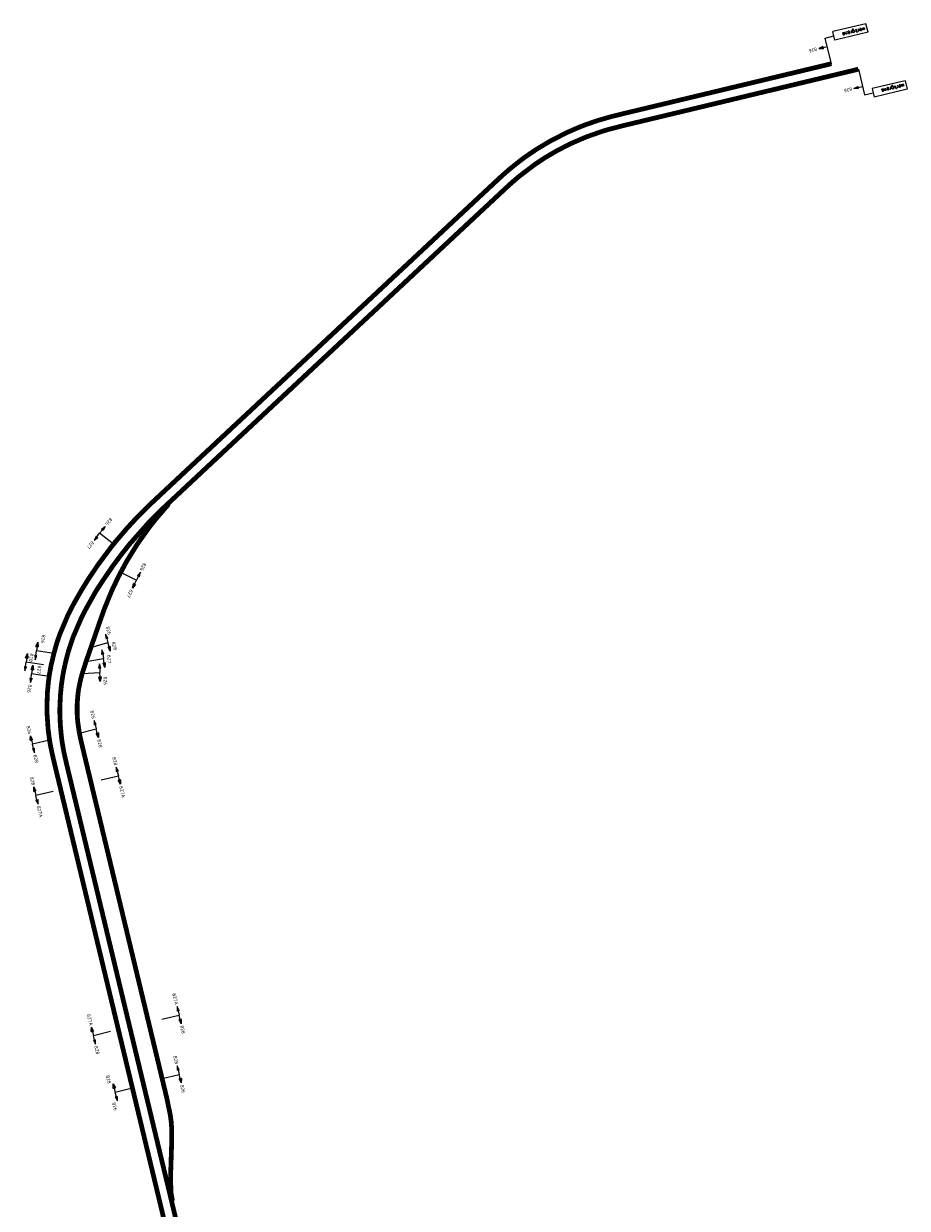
# Model space of a CAD drawing. Header units: millimetres. Extents: x 96940 to 101272, y 432237 to 434659.
# Tile 393 of 398: x 98927 to 99177, y 433798 to 434134. Entities that reach past the tile are written whole.
import ezdxf
from ezdxf.enums import TextEntityAlignment as Align

# ---------------------------------------------------------------- set-up
doc = ezdxf.new("R2010")
doc.units = ezdxf.units.MM
for name, color, linetype in [('R_BN_T_N_Constructiecode_826', 94, 'Continuous'), ('R_BN_T_N_Constructiecode_827', 8, 'Continuous'), ('R_BN_T_N_Constructiecode_827A', 9, 'Continuous'), ('R_BN_T_N_Constructiecode_828', 11, 'Continuous'), ('R_BN_T_N_Constructiecodes', 7, 'Continuous')]:
    doc.layers.add(name, color=color, linetype=linetype)
doc.styles.add('ISO', font='iso.shx')
doc.styles.get("Standard").update_dxf_attribs({"font": 'romans.shx'})

# ---------------------------------------------------------------- blocks, each defined once
blk = doc.blocks.new('WG_LINKS_BVN')
blk.add_hatch(color=1).paths.add_polyline_path([(1.25, 5.31), (1.25, 5), (1.25, 4.69), (2.5, 5)])
blk.add_hatch(color=1).paths.add_polyline_path([(1.25, 5.31), (1.25, 5), (1.25, 4.69), (2.5, 5)])
blk.add_hatch(color=1).paths.add_polyline_path([(1.25, 5.31), (1.25, 5), (1.25, 4.69), (2.5, 5)])
blk.add_hatch(color=1).paths.add_polyline_path([(1.25, 5.31), (1.25, 5), (1.25, 4.69), (2.5, 5)])
for p, q in [((-12.17, 8.75), (-2.5, 8.75)), ((-12.17, 6.25), (-12.17, 8.75)), ((-2.5, 6.25), (-2.5, 8.75)), ((0, 7.5), (-2.5, 7.5)), ((0, 7.5), (-2.5, 7.5)), ((0, 7.5), (-2.5, 7.5)), ((0, 7.5), (-2.5, 7.5)), ((0, 0), (0, 7.5)), ((0, 0), (0, 7.5)), ((0, 0), (0, 7.5)), ((0, 0), (0, 7.5)), ((-12.17, 6.25), (-2.5, 6.25)), ((1.25, 5), (0, 5)), ((1.25, 5), (0, 5)), ((1.25, 5), (0, 5)), ((1.25, 5), (0, 5)), ((1.25, 5.31), (1.25, 5)), ((1.25, 5.31), (1.25, 5)), ((1.25, 5.31), (1.25, 5)), ((1.25, 5.31), (1.25, 5)), ((1.25, 5.31), (2.5, 5)), ((1.25, 5.31), (2.5, 5)), ((1.25, 5.31), (2.5, 5)), ((1.25, 5.31), (2.5, 5)), ((2.5, 5), (1.25, 4.69)), ((2.5, 5), (1.25, 4.69)), ((2.5, 5), (1.25, 4.69)), ((2.5, 5), (1.25, 4.69)), ((1.25, 5), (1.25, 4.69)), ((1.25, 5), (1.25, 4.69)), ((1.25, 5), (1.25, 4.69)), ((1.25, 5), (1.25, 4.69))]:
    blk.add_line(p, q)
at = {"color": 1}
blk.add_text('werkgrens', height=1, dxfattribs=at).set_placement((-11.67, 7.5), align=Align.MIDDLE_LEFT)
at = {"style": 'ISO'}
blk.add_attdef('CONSTR.CODE', text='', height=1, dxfattribs=at).set_placement((3, 5), align=Align.MIDDLE_LEFT)
blk = doc.blocks.new('WG_LINKS_OND')
blk.add_hatch(color=1).paths.add_polyline_path([(1.25, -8.43), (1.25, -8.12), (1.25, -7.81), (2.5, -8.12)])
blk.add_hatch(color=1).paths.add_polyline_path([(1.25, -8.43), (1.25, -8.12), (1.25, -7.81), (2.5, -8.12)])
blk.add_hatch(color=1).paths.add_polyline_path([(1.25, -8.43), (1.25, -8.12), (1.25, -7.81), (2.5, -8.12)])
blk.add_hatch(color=1).paths.add_polyline_path([(1.25, -8.43), (1.25, -8.12), (1.25, -7.81), (2.5, -8.12)])
for p, q in [((0, -3.12), (0, -10.62)), ((0, -3.12), (0, -10.62)), ((0, -3.12), (0, -10.62)), ((0, -3.12), (0, -10.62)), ((-12.17, -9.37), (-2.5, -9.37)), ((-12.17, -9.37), (-12.17, -11.87)), ((-2.5, -9.37), (-2.5, -11.87)), ((1.25, -8.12), (0, -8.12)), ((1.25, -8.12), (0, -8.12)), ((1.25, -8.12), (0, -8.12)), ((1.25, -8.12), (0, -8.12)), ((2.5, -8.12), (1.25, -7.81)), ((2.5, -8.12), (1.25, -7.81)), ((2.5, -8.12), (1.25, -7.81)), ((2.5, -8.12), (1.25, -7.81)), ((1.25, -8.12), (1.25, -7.81)), ((1.25, -8.12), (1.25, -7.81)), ((1.25, -8.12), (1.25, -7.81)), ((1.25, -8.12), (1.25, -7.81)), ((1.25, -8.43), (1.25, -8.12)), ((1.25, -8.43), (1.25, -8.12)), ((1.25, -8.43), (1.25, -8.12)), ((1.25, -8.43), (1.25, -8.12)), ((1.25, -8.43), (2.5, -8.12)), ((1.25, -8.43), (2.5, -8.12)), ((1.25, -8.43), (2.5, -8.12)), ((1.25, -8.43), (2.5, -8.12)), ((-12.17, -11.87), (-2.5, -11.87)), ((0, -10.62), (-2.5, -10.62)), ((0, -10.62), (-2.5, -10.62)), ((0, -10.62), (-2.5, -10.62)), ((0, -10.62), (-2.5, -10.62))]:
    blk.add_line(p, q)
at = {"color": 1}
blk.add_text('werkgrens', height=1, dxfattribs=at).set_placement((-11.67, -10.46), align=Align.MIDDLE_LEFT)
at = {"style": 'ISO'}
blk.add_attdef('CONSTR.CODE', text='', height=1, dxfattribs=at).set_placement((3, -8.12), align=Align.MIDDLE_LEFT)
blk = doc.blocks.new('CONSTR_CODE_BVN')
for points in [[(-1.25, 5.3125), (-1.25, 5), (-1.25, 4.6875), (-2.5, 5)], [(-1.25, 5.3125), (-1.25, 5), (-1.25, 4.6875), (-2.5, 5)], [(-1.25, 5.3125), (-1.25, 5), (-1.25, 4.6875), (-2.5, 5)], [(-1.25, 5.3125), (-1.25, 5), (-1.25, 4.6875), (-2.5, 5)], [(1.25, 5.3125), (1.25, 5), (1.25, 4.6875), (2.5, 5)], [(1.25, 5.3125), (1.25, 5), (1.25, 4.6875), (2.5, 5)], [(1.25, 5.3125), (1.25, 5), (1.25, 4.6875), (2.5, 5)], [(1.25, 5.3125), (1.25, 5), (1.25, 4.6875), (2.5, 5)]]:
    blk.add_hatch(color=1).paths.add_polyline_path(points)
for p, q in [((-1.25, 5.3125), (-2.5, 5)), ((-1.25, 5.3125), (-2.5, 5)), ((-1.25, 5.3125), (-2.5, 5)), ((-1.25, 5.3125), (-2.5, 5)), ((-2.5, 5), (-1.25, 4.6875)), ((-2.5, 5), (-1.25, 4.6875)), ((-2.5, 5), (-1.25, 4.6875)), ((-2.5, 5), (-1.25, 4.6875)), ((-1.25, 5.3125), (-1.25, 5)), ((-1.25, 5.3125), (-1.25, 5)), ((-1.25, 5.3125), (-1.25, 5)), ((-1.25, 5.3125), (-1.25, 5)), ((-1.25, 5), (0, 5)), ((-1.25, 5), (0, 5)), ((-1.25, 5), (0, 5)), ((-1.25, 5), (0, 5)), ((-1.25, 5), (-1.25, 4.6875)), ((-1.25, 5), (-1.25, 4.6875)), ((-1.25, 5), (-1.25, 4.6875)), ((-1.25, 5), (-1.25, 4.6875)), ((0, 0), (0, 5)), ((0, 0), (0, 5)), ((0, 0), (0, 5)), ((0, 0), (0, 5)), ((1.25, 5), (0, 5)), ((1.25, 5), (0, 5)), ((1.25, 5), (0, 5)), ((1.25, 5), (0, 5)), ((1.25, 5.3125), (1.25, 5)), ((1.25, 5.3125), (1.25, 5)), ((1.25, 5.3125), (1.25, 5)), ((1.25, 5.3125), (1.25, 5)), ((1.25, 5.3125), (2.5, 5)), ((1.25, 5.3125), (2.5, 5)), ((1.25, 5.3125), (2.5, 5)), ((1.25, 5.3125), (2.5, 5)), ((2.5, 5), (1.25, 4.6875)), ((2.5, 5), (1.25, 4.6875)), ((2.5, 5), (1.25, 4.6875)), ((2.5, 5), (1.25, 4.6875)), ((1.25, 5), (1.25, 4.6875)), ((1.25, 5), (1.25, 4.6875)), ((1.25, 5), (1.25, 4.6875)), ((1.25, 5), (1.25, 4.6875))]:
    blk.add_line(p, q)
at = {"style": 'ISO'}
blk.add_attdef('CONSTR.CODE', text='', height=1, dxfattribs=at).set_placement((-3, 5), align=Align.MIDDLE_RIGHT)
blk.add_attdef('CONSTR.CODE', text='', height=1, dxfattribs=at).set_placement((3, 5), align=Align.MIDDLE_LEFT)
blk = doc.blocks.new('CONSTR_CODE_OND')
for points in [[(-1.25, -5.3125), (-1.25, -5), (-1.25, -4.6875), (-2.5, -5)], [(-1.25, -5.3125), (-1.25, -5), (-1.25, -4.6875), (-2.5, -5)], [(-1.25, -5.3125), (-1.25, -5), (-1.25, -4.6875), (-2.5, -5)], [(-1.25, -5.3125), (-1.25, -5), (-1.25, -4.6875), (-2.5, -5)], [(1.25, -5.3125), (1.25, -5), (1.25, -4.6875), (2.5, -5)], [(1.25, -5.3125), (1.25, -5), (1.25, -4.6875), (2.5, -5)], [(1.25, -5.3125), (1.25, -5), (1.25, -4.6875), (2.5, -5)], [(1.25, -5.3125), (1.25, -5), (1.25, -4.6875), (2.5, -5)]]:
    blk.add_hatch(color=1).paths.add_polyline_path(points)
for p, q in [((0, 0), (0, -5)), ((0, 0), (0, -5)), ((0, 0), (0, -5)), ((0, 0), (0, -5)), ((-2.5, -5), (-1.25, -4.6875)), ((-2.5, -5), (-1.25, -4.6875)), ((-2.5, -5), (-1.25, -4.6875)), ((-2.5, -5), (-1.25, -4.6875)), ((-1.25, -5.3125), (-2.5, -5)), ((-1.25, -5.3125), (-2.5, -5)), ((-1.25, -5.3125), (-2.5, -5)), ((-1.25, -5.3125), (-2.5, -5)), ((-1.25, -5), (-1.25, -4.6875)), ((-1.25, -5), (-1.25, -4.6875)), ((-1.25, -5), (-1.25, -4.6875)), ((-1.25, -5), (-1.25, -4.6875)), ((-1.25, -5.3125), (-1.25, -5)), ((-1.25, -5.3125), (-1.25, -5)), ((-1.25, -5.3125), (-1.25, -5)), ((-1.25, -5.3125), (-1.25, -5)), ((-1.25, -5), (0, -5)), ((-1.25, -5), (0, -5)), ((-1.25, -5), (0, -5)), ((-1.25, -5), (0, -5)), ((1.25, -5), (0, -5)), ((1.25, -5), (0, -5)), ((1.25, -5), (0, -5)), ((1.25, -5), (0, -5)), ((2.5, -5), (1.25, -4.6875)), ((2.5, -5), (1.25, -4.6875)), ((2.5, -5), (1.25, -4.6875)), ((2.5, -5), (1.25, -4.6875)), ((1.25, -5), (1.25, -4.6875)), ((1.25, -5), (1.25, -4.6875)), ((1.25, -5), (1.25, -4.6875)), ((1.25, -5), (1.25, -4.6875)), ((1.25, -5.3125), (1.25, -5)), ((1.25, -5.3125), (1.25, -5)), ((1.25, -5.3125), (1.25, -5)), ((1.25, -5.3125), (1.25, -5)), ((1.25, -5.3125), (2.5, -5)), ((1.25, -5.3125), (2.5, -5)), ((1.25, -5.3125), (2.5, -5)), ((1.25, -5.3125), (2.5, -5))]:
    blk.add_line(p, q)
at = {"style": 'ISO'}
blk.add_attdef('CONSTR.CODE', text='', height=1, dxfattribs=at).set_placement((-3, -5), align=Align.MIDDLE_RIGHT)
blk.add_attdef('CONSTR.CODE', text='', height=1, dxfattribs=at).set_placement((3, -5), align=Align.MIDDLE_LEFT)
blk = doc.blocks.new('Constructiecode boven')
at = {"layer": 'R_BN_T_N_Constructiecodes'}
for points in [[(-1.25, 5.3125), (-1.25, 5), (-1.25, 4.6875), (-2.5, 5)], [(-1.25, 5.3125), (-1.25, 5), (-1.25, 4.6875), (-2.5, 5)], [(-1.25, 5.3125), (-1.25, 5), (-1.25, 4.6875), (-2.5, 5)], [(-1.25, 5.3125), (-1.25, 5), (-1.25, 4.6875), (-2.5, 5)], [(1.25, 5.3125), (1.25, 5), (1.25, 4.6875), (2.5, 5)], [(1.25, 5.3125), (1.25, 5), (1.25, 4.6875), (2.5, 5)], [(1.25, 5.3125), (1.25, 5), (1.25, 4.6875), (2.5, 5)], [(1.25, 5.3125), (1.25, 5), (1.25, 4.6875), (2.5, 5)]]:
    blk.add_hatch(color=1, dxfattribs=at).paths.add_polyline_path(points)
for p, q in [((-1.25, 5.3125), (-2.5, 5)), ((-2.5, 5), (-1.25, 4.6875)), ((-1.25, 5.3125), (-1.25, 5)), ((-1.25, 5), (0, 5)), ((-1.25, 5), (-1.25, 4.6875)), ((0, 0), (0, 5)), ((1.25, 5), (0, 5)), ((1.25, 5.3125), (1.25, 5)), ((1.25, 5.3125), (2.5, 5)), ((2.5, 5), (1.25, 4.6875)), ((1.25, 5), (1.25, 4.6875))]:
    blk.add_line(p, q, dxfattribs=at)
at = {"layer": 'R_BN_T_N_Constructiecodes', "style": 'ISO'}
blk.add_attdef('CONSTR.CODE', text='', height=1, dxfattribs=at).set_placement((-3.1305, 5.0002), align=Align.MIDDLE_RIGHT)
blk.add_attdef('CONSTR.CODE', text='', height=1, dxfattribs=at).set_placement((3, 5), align=Align.MIDDLE_LEFT)
blk = doc.blocks.new('Constructiecode onder')
at = {"layer": 'R_BN_T_N_Constructiecodes'}
for points in [[(-1.25, -5.3125), (-1.25, -5), (-1.25, -4.6875), (-2.5, -5)], [(-1.25, -5.3125), (-1.25, -5), (-1.25, -4.6875), (-2.5, -5)], [(-1.25, -5.3125), (-1.25, -5), (-1.25, -4.6875), (-2.5, -5)], [(-1.25, -5.3125), (-1.25, -5), (-1.25, -4.6875), (-2.5, -5)], [(1.25, -5.3125), (1.25, -5), (1.25, -4.6875), (2.5, -5)], [(1.25, -5.3125), (1.25, -5), (1.25, -4.6875), (2.5, -5)], [(1.25, -5.3125), (1.25, -5), (1.25, -4.6875), (2.5, -5)], [(1.25, -5.3125), (1.25, -5), (1.25, -4.6875), (2.5, -5)]]:
    blk.add_hatch(color=1, dxfattribs=at).paths.add_polyline_path(points)
for p, q in [((0, 0), (0, -5)), ((-2.5, -5), (-1.25, -4.6875)), ((-1.25, -5.3125), (-2.5, -5)), ((-1.25, -5), (-1.25, -4.6875)), ((-1.25, -5.3125), (-1.25, -5)), ((-1.25, -5), (0, -5)), ((1.25, -5), (0, -5)), ((2.5, -5), (1.25, -4.6875)), ((1.25, -5), (1.25, -4.6875)), ((1.25, -5.3125), (1.25, -5)), ((1.25, -5.3125), (2.5, -5))]:
    blk.add_line(p, q, dxfattribs=at)
at = {"layer": 'R_BN_T_N_Constructiecodes', "style": 'ISO'}
blk.add_attdef('CONSTR.CODE', text='', height=1, dxfattribs=at).set_placement((-3.2385, -5), align=Align.MIDDLE_RIGHT)
blk.add_attdef('CONSTR.CODE', text='', height=1, dxfattribs=at).set_placement((3, -5), align=Align.MIDDLE_LEFT)

msp = doc.modelspace()

# ---------------------------------------------------------------- linework, layer by layer
at = {"layer": 'R_BN_T_N_Constructiecode_826', "lineweight": 140, "const_width": 1.35}
for points in [[(98935.28731, 433955.58192), (98936.06253, 433958.41817), (98936.92097, 433960.95497), (98939.34889, 433966.68902), (98940.86344, 433969.60792), (98943.12597, 433973.56783), (98945.08701, 433976.73003), (98947.736, 433980.66994), (98951.52497, 433985.75731), (98952.82045, 433987.37008), (98956.01639, 433991.11012), (98958.79586, 433994.11587), (98962.2848, 433997.60371), (98970.55305, 434005.33858), (98976.83277, 434011.20387), (99060.74997, 434089.58285), (99062.44373, 434091.14459), (99064.31156, 434092.77865), (99067.43065, 434095.27359), (99069.27988, 434096.62698), (99071.89433, 434098.3951), (99075.99864, 434100.85783), (99080.79396, 434103.30017), (99083.801, 434104.61417), (99086.05513, 434105.49644), (99089.46286, 434106.67117), (99093.25162, 434107.76276), (99096.49375, 434108.55912), (99155.60872, 434122.73777)], [(98939.28856, 433955.87986), (98940.64882, 433960.04761), (98943.07502, 433965.73003), (98944.48994, 433968.45139), (98947.16799, 433973.20829), (98949.08131, 433976.15134), (98951.94776, 433980.35216), (98954.25617, 433983.46717), (98956.8904, 433986.77181), (98962.36212, 433992.9211), (98965.94258, 433996.50456), (98979.95005, 434009.59991), (99062.94202, 434087.1147), (99064.78141, 434088.80776), (99067.09986, 434090.80655), (99071.6516, 434094.25876), (99074.29761, 434096.01277), (99077.82127, 434098.09381), (99081.81562, 434100.13385), (99086.0892, 434101.97559), (99090.80215, 434103.63198), (99092.44431, 434104.1221), (99097.12124, 434105.31604), (99118.47064, 434110.43666), (99163.23472, 434121.17326)], [(98945.7898, 433957.34133), (98948.40728, 433964.91884), (98949.57719, 433968.22117), (98951.65383, 433973.32522), (98953.66219, 433977.55768), (98954.79337, 433979.65075), (98955.96031, 433981.80552), (98958.89574, 433986.55315), (98962.32279, 433991.37741), (98964.12573, 433993.66846), (98967.5895, 433997.679), (98967.83283, 433997.94346)], [(98933.99482, 433931.43074), (98933.65619, 433934.03861), (98933.33611, 433938.74729), (98933.31206, 433940.67082), (98933.4665, 433944.7663), (98933.72054, 433947.45147), (98933.93431, 433949.08023)], [(98937.78091, 433949.19413), (98937.40125, 433946.54498), (98937.13882, 433943.86464), (98936.97414, 433940.1081), (98936.97213, 433938.79498), (98937.10633, 433935.30966), (98937.39249, 433932.24762)], [(98942.43783, 433933.46064), (98942.01861, 433936.41869), (98941.87668, 433938.43747), (98941.8696, 433941.14316), (98942.11046, 433944.16919), (98942.36213, 433945.86532), (98942.89285, 433948.37439), (98943.32761, 433949.97464)], [(98967.06338, 433792.76812), (98966.03117, 433797.06633), (98957.64619, 433831.98201)], [(98970.27191, 433793.5397), (98960.68196, 433833.47297)], [(98966.03748, 433834.76855), (98967.25616, 433829.69391), (98968.26811, 433824.80107), (98968.50814, 433822.99487), (98968.63029, 433821.4603), (98968.68205, 433817.57633), (98968.5091, 433812.22022), (98968.39619, 433808.81906), (98968.40913, 433804.70861), (98968.44748, 433802.94199), (98968.89394, 433800.43521)]]:
    msp.add_lwpolyline(points, dxfattribs=at)
at = {"layer": 'R_BN_T_N_Constructiecode_827', "lineweight": 140, "const_width": 1.35}
for points in [[(98943.32761, 433949.97464), (98944.39505, 433953.29896)], [(98934.44696, 433952.07548), (98933.93431, 433949.08023)], [(98938.37155, 433952.25491), (98937.78091, 433949.19413)], [(98942.51072, 433933.06677), (98942.43783, 433933.46064)], [(98934.0485, 433931.03225), (98933.99482, 433931.43074)], [(98937.44156, 433931.84802), (98937.39249, 433932.24762)], [(98966.03748, 433834.76855), (98965.94408, 433835.1575)], [(98957.64619, 433831.98201), (98957.54522, 433832.40244)], [(98960.68196, 433833.47297), (98960.58847, 433833.86227)]]:
    msp.add_lwpolyline(points, dxfattribs=at)
at = {"layer": 'R_BN_T_N_Constructiecode_827A', "lineweight": 140, "const_width": 1.35}
for points in [[(98938.25688, 433926.99734), (98938.96876, 433923.88833), (98959.06653, 433840.19974)], [(98964.2585, 433842.17639), (98943.65424, 433927.97401)], [(98955.69229, 433840.1184), (98935.18909, 433925.49747)]]:
    msp.add_lwpolyline(points, dxfattribs=at)
at = {"layer": 'R_BN_T_N_Constructiecode_828', "lineweight": 140, "const_width": 1.35}
for points in [[(98938.37155, 433952.25491), (98939.28856, 433955.87986)], [(98944.39505, 433953.29896), (98945.78981, 433957.34136)], [(98934.44696, 433952.07548), (98935.28731, 433955.58192)], [(98943.65424, 433927.97401), (98942.88809, 433931.23943), (98942.573, 433932.744), (98942.51073, 433933.06675)], [(98935.18909, 433925.49747), (98934.87784, 433926.83016), (98934.39279, 433929.12037), (98934.1945, 433930.2043), (98934.05653, 433931.03418)], [(98938.25688, 433926.99734), (98938.02023, 433928.18005), (98937.73707, 433929.79307), (98937.52396, 433931.22161), (98937.44156, 433931.84802)], [(98965.94408, 433835.1575), (98964.2585, 433842.17639)], [(98955.69229, 433840.1184), (98957.54522, 433832.40244)], [(98959.06653, 433840.19974), (98960.58847, 433833.86227)]]:
    msp.add_lwpolyline(points, dxfattribs=at)

# ---------------------------------------------------------------- block references
at = {"layer": 'R_BN_T_N_Constructiecodes', "color": 0, "linetype": 'ByBlock'}
for name, p, rotation in [('WG_LINKS_OND', (99156.33694, 434119.70161), 193.4875641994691), ('WG_LINKS_BVN', (99163.23472, 434121.17326), 193.4875302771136)]:
    msp.add_blockref(name, p, dxfattribs=dict(at, rotation=rotation)).add_auto_attribs({'CONSTR.CODE': '826'})
ref = msp.add_blockref('CONSTR_CODE_OND', (98952.18333, 433986.58504), dxfattribs=dict(at, rotation=231.988646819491))
ref.add_attrib('CONSTR.CODE', '826', dxfattribs={"layer": '0', "height": 1, "rotation": 231.9886468, "style": 'ISO'}).set_placement((98950.09134, 433992.0278), align=Align.MIDDLE_RIGHT)
ref.add_attrib('CONSTR.CODE', '827', dxfattribs={"layer": '0', "height": 1, "rotation": 231.9886468, "style": 'ISO'}).set_placement((98946.39643, 433987.30046), align=Align.MIDDLE_LEFT)
ref = msp.add_blockref('CONSTR_CODE_BVN', (98954.20434, 433978.60267), dxfattribs=dict(at, rotation=243.4942821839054))
ref.add_attrib('CONSTR.CODE', '826', dxfattribs={"layer": '0', "height": 1, "rotation": 243.4942822, "style": 'ISO'}).set_placement((98960.01765, 433979.05591), align=Align.MIDDLE_RIGHT)
ref.add_attrib('CONSTR.CODE', '827', dxfattribs={"layer": '0', "height": 1, "rotation": 243.4942822, "style": 'ISO'}).set_placement((98957.33993, 433973.68657), align=Align.MIDDLE_LEFT)
ref = msp.add_blockref('Constructiecode onder', (98935.28731, 433955.58192), dxfattribs=dict(at, rotation=261.6318584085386))
ref.add_attrib('CONSTR.CODE', '826', dxfattribs={"height": 1, "rotation": 261.6318584, "style": 'ISO'}).set_placement((98932.05426, 433958.53545), align=Align.MIDDLE_RIGHT)
ref.add_attrib('CONSTR.CODE', '828', dxfattribs={"height": 1, "rotation": 261.6318584, "style": 'ISO'}).set_placement((98929.0651, 433955.63987), align=Align.MIDDLE_LEFT)
ref = msp.add_blockref('Constructiecode boven', (98945.78981, 433957.34136), dxfattribs=dict(at, rotation=285.6594394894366))
ref.add_attrib('CONSTR.CODE', '826', dxfattribs={"height": 1, "rotation": 285.6594395, "style": 'ISO'}).set_placement((98951.10561, 433960.94112), align=Align.MIDDLE_RIGHT)
ref.add_attrib('CONSTR.CODE', '828', dxfattribs={"height": 1, "rotation": 285.6594395, "style": 'ISO'}).set_placement((98952.08147, 433958.91648), align=Align.MIDDLE_LEFT)
for name, p, rotation in [('Constructiecode boven', (98944.39505, 433953.29896), 279.6026318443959), ('Constructiecode onder', (98932.34917, 433952.38406), 261.6318584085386)]:
    msp.add_blockref(name, p, dxfattribs=dict(at, rotation=rotation))
ref = msp.add_blockref('Constructiecode boven', (98943.32761, 433949.97464), dxfattribs=dict(at, rotation=272.4189195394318))
ref.add_attrib('CONSTR.CODE', '827', dxfattribs={"height": 1, "rotation": 272.4189195, "style": 'ISO'}).set_placement((98950.96366, 433952.87167), align=Align.MIDDLE_RIGHT)
ref.add_attrib('CONSTR.CODE', '826', dxfattribs={"height": 1, "rotation": 272.4189195, "style": 'ISO'}).set_placement((98949.82867, 433949.05027), align=Align.MIDDLE_LEFT)
ref = msp.add_blockref('Constructiecode onder', (98933.93431, 433949.08023), dxfattribs=dict(at, rotation=261.6318584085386))
ref.add_attrib('CONSTR.CODE', '827', dxfattribs={"height": 1, "rotation": 261.6318584, "style": 'ISO'}).set_placement((98930.93983, 433949.82517), align=Align.MIDDLE_RIGHT)
ref.add_attrib('CONSTR.CODE', '826', dxfattribs={"height": 1, "rotation": 261.6318584, "style": 'ISO'}).set_placement((98928.55094, 433946.83983), align=Align.MIDDLE_LEFT)
ref = msp.add_blockref('CONSTR_CODE_BVN', (98942.43556, 433933.0487), dxfattribs=dict(at, rotation=283.5038322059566))
ref.add_attrib('CONSTR.CODE', '826', dxfattribs={"layer": '0', "height": 1, "rotation": 283.5038322, "style": 'ISO'}).set_placement((98946.5968, 433937.13331), align=Align.MIDDLE_RIGHT)
ref.add_attrib('CONSTR.CODE', '828', dxfattribs={"layer": '0', "height": 1, "rotation": 283.5038322, "style": 'ISO'}).set_placement((98947.99786, 433931.29919), align=Align.MIDDLE_LEFT)
ref = msp.add_blockref('CONSTR_CODE_OND', (98934.05653, 433931.03418), dxfattribs=dict(at, rotation=283.5038322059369))
ref.add_attrib('CONSTR.CODE', '826', dxfattribs={"layer": '0', "height": 1, "rotation": 283.5038322, "style": 'ISO'}).set_placement((98928.49423, 433932.78369), align=Align.MIDDLE_RIGHT)
ref.add_attrib('CONSTR.CODE', '828', dxfattribs={"layer": '0', "height": 1, "rotation": 283.5038322, "style": 'ISO'}).set_placement((98929.89529, 433926.94957), align=Align.MIDDLE_LEFT)
ref = msp.add_blockref('CONSTR_CODE_BVN', (98948.68993, 433919.80243), dxfattribs=dict(at, rotation=283.5038322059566))
ref.add_attrib('CONSTR.CODE', '828', dxfattribs={"layer": '0', "height": 1, "rotation": 283.5038322, "style": 'ISO'}).set_placement((98952.85117, 433923.88704), align=Align.MIDDLE_RIGHT)
ref.add_attrib('CONSTR.CODE', '827A', dxfattribs={"layer": '0', "height": 1, "rotation": 283.5038322, "style": 'ISO'}).set_placement((98954.25223, 433918.05292), align=Align.MIDDLE_LEFT)
ref = msp.add_blockref('CONSTR_CODE_OND', (98935.06121, 433916.5295), dxfattribs=dict(at, rotation=283.5038322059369))
ref.add_attrib('CONSTR.CODE', '828', dxfattribs={"layer": '0', "height": 1, "rotation": 283.5038322, "style": 'ISO'}).set_placement((98929.49891, 433918.27901), align=Align.MIDDLE_RIGHT)
ref.add_attrib('CONSTR.CODE', '827A', dxfattribs={"layer": '0', "height": 1, "rotation": 283.5038322, "style": 'ISO'}).set_placement((98930.89997, 433912.44488), align=Align.MIDDLE_LEFT)
ref = msp.add_blockref('CONSTR_CODE_BVN', (98965.90539, 433851.95278), dxfattribs=dict(at, rotation=283.5038322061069))
ref.add_attrib('CONSTR.CODE', '827A', dxfattribs={"layer": '0', "height": 1, "rotation": 283.5038322, "style": 'ISO'}).set_placement((98970.06663, 433856.03739), align=Align.MIDDLE_RIGHT)
ref.add_attrib('CONSTR.CODE', '828', dxfattribs={"layer": '0', "height": 1, "rotation": 283.5038322, "style": 'ISO'}).set_placement((98971.46769, 433850.20327), align=Align.MIDDLE_LEFT)
ref = msp.add_blockref('CONSTR_CODE_OND', (98951.35212, 433848.45782), dxfattribs=dict(at, rotation=283.5038322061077))
ref.add_attrib('CONSTR.CODE', '827A', dxfattribs={"layer": '0', "height": 1, "rotation": 283.5038322, "style": 'ISO'}).set_placement((98945.87507, 433850.13788), align=Align.MIDDLE_RIGHT)
ref.add_attrib('CONSTR.CODE', '828', dxfattribs={"layer": '0', "height": 1, "rotation": 283.5038322, "style": 'ISO'}).set_placement((98947.19088, 433844.3732), align=Align.MIDDLE_LEFT)
ref = msp.add_blockref('CONSTR_CODE_BVN', (98965.94408, 433835.1575), dxfattribs=dict(at, rotation=283.5028482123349))
ref.add_attrib('CONSTR.CODE', '828', dxfattribs={"layer": '0', "height": 1, "rotation": 283.5028482, "style": 'ISO'}).set_placement((98970.10539, 433839.24204), align=Align.MIDDLE_RIGHT)
ref.add_attrib('CONSTR.CODE', '826', dxfattribs={"layer": '0', "height": 1, "rotation": 283.5028482, "style": 'ISO'}).set_placement((98971.50635, 433833.40789), align=Align.MIDDLE_LEFT)
ref = msp.add_blockref('CONSTR_CODE_OND', (98957.55139, 433832.37675), dxfattribs=dict(at, rotation=283.5038322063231))
ref.add_attrib('CONSTR.CODE', '828', dxfattribs={"layer": '0', "height": 1, "rotation": 283.5038322, "style": 'ISO'}).set_placement((98951.03761, 433833.71511), align=Align.MIDDLE_RIGHT)
ref.add_attrib('CONSTR.CODE', '826', dxfattribs={"layer": '0', "height": 1, "rotation": 283.5038322, "style": 'ISO'}).set_placement((98952.23619, 433828.40535), align=Align.MIDDLE_LEFT)

doc.saveas('drawing.dxf')
